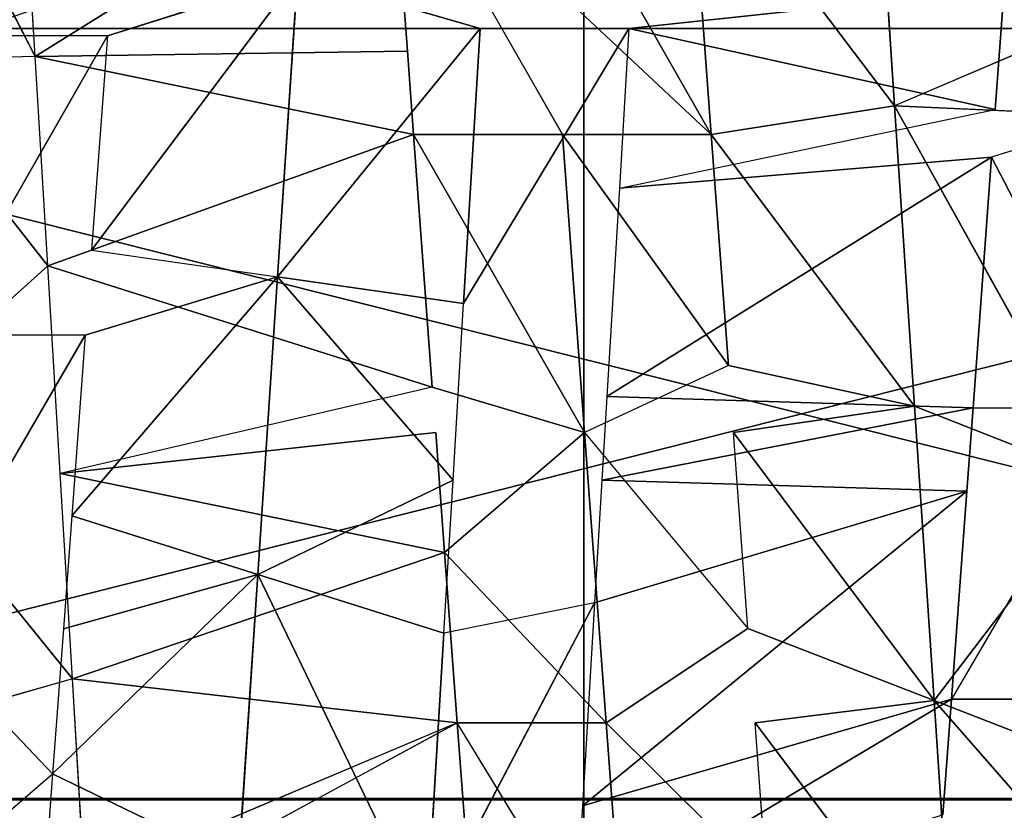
# Model space of a CAD drawing. Extents: x 143 to 263, y -61 to 82.
# Tile 628 of 656: x 251.647 to 252.226, y 71.773 to 72.238. Entities that reach past the tile are written whole.
import ezdxf

# ---------------------------------------------------------------- set-up
doc = ezdxf.new("R2010")
doc.units = 0
doc.header["$LTSCALE"] = 25.4
doc.layers.get('0').update_dxf_attribs({"color": 13, "linetype": 'CONTINUOUS'})

# ---------------------------------------------------------------- blocks, each defined once
blk = doc.blocks.new('ICE-BALL-8126_STL')
at = {"color": 41}
for p, q in [((10.45254, 49.14407, 96.62338), (10.45255, 47.343, 96.62338)), ((10.45254, 49.14407, 96.62338), (10.45255, 47.343, 96.62338)), ((10.45339, 49.14408, 93.24266), (10.45339, 47.34301, 93.24267)), ((10.45339, 49.14408, 93.24266), (10.45339, 47.34301, 93.24267)), ((10, 49.14202, 93.18291), (10, 47.34088, 93.18291)), ((10, 49.14202, 93.18291), (10, 47.34088, 93.18291)), ((10, 49.14202, 96.68291), (10, 47.34088, 96.68291)), ((10, 49.14202, 96.68291), (10, 47.34088, 96.68291)), ((10.04753, 48.44463, 93.36252), (10.07553, 48.35505, 93.36362)), ((10.2229, 48.43161, 93.37769), (10.07553, 48.35505, 93.36362)), ((10.2229, 48.43161, 93.37769), (10.07553, 48.35505, 93.36362)), ((10.2229, 48.3441, 93.37769), (10.2229, 48.43161, 93.37769)), ((10.2229, 48.43161, 93.37769), (10.39413, 48.33139, 93.41203)), ((10.5261, 48.43588, 96.8106), (10.39509, 48.32121, 96.64856)), ((10.5261, 48.43588, 96.8106), (10.39509, 48.32121, 96.64856)), ((10.39509, 48.32121, 96.64856), (10.43761, 48.43059, 96.83318)), ((10.39509, 48.32121, 96.64856), (10.43761, 48.43059, 96.83318)), ((10.04549, 48.29805, 96.69288), (10.26552, 48.42029, 96.86475)), ((10.04549, 48.29805, 96.69288), (10.26552, 48.42029, 96.86475)), ((10.22196, 48.30974, 96.67942), (10.26552, 48.42029, 96.86475)), ((10.22196, 48.30974, 96.67942), (10.26552, 48.42029, 96.86475)), ((10.39509, 48.32121, 96.64856), (10.26552, 48.42029, 96.86475)), ((10.39509, 48.32121, 96.64856), (10.26552, 48.42029, 96.86475)), ((10.39413, 48.41889, 93.41203), (10.39413, 48.33139, 93.41203)), ((10, 48.40441, 96.88291), (10.04549, 48.29805, 96.69288)), ((10.05038, 48.40742, 96.88226), (10.04549, 48.29805, 96.69288)), ((9.97632, 48.36242, 93.36198), (10.04753, 48.35713, 93.36252)), ((10, 48.14191, 92.98291), (9.97632, 48.36242, 93.36198)), ((10, 48.14191, 92.98291), (10.04753, 48.35713, 93.36252)), ((10, 48.14191, 92.98291), (10.04753, 48.35713, 93.36252)), ((10.09375, 48.1363, 92.98517), (10.04753, 48.35713, 93.36252)), ((10.07553, 48.35505, 93.36362), (10.2229, 48.3441, 93.37769)), ((10.21633, 48.12896, 92.99495), (10.07553, 48.35505, 93.36362)), ((10.21633, 48.12896, 92.99495), (10.07553, 48.35505, 93.36362)), ((10.09375, 48.1363, 92.98517), (10.07553, 48.35505, 93.36362)), ((10.07553, 48.35505, 93.36362), (10.2229, 48.3441, 93.37769)), ((10.21633, 48.12896, 92.99495), (10.2229, 48.3441, 93.37769)), ((10.21633, 48.12896, 92.99495), (10.2229, 48.3441, 93.37769)), ((10.2229, 48.3441, 93.37769), (10.27203, 48.34046, 93.38553)), ((10.26552, 48.12602, 93.00108), (10.2229, 48.3441, 93.37769)), ((10.26552, 48.12602, 93.00108), (10.2229, 48.3441, 93.37769)), ((10.27203, 48.34046, 93.38553), (10.26552, 48.12602, 93.00108)), ((10.27203, 48.34046, 93.38553), (10.26552, 48.12602, 93.00108)), ((10.27203, 48.34046, 93.38553), (10.39413, 48.33139, 93.41203)), ((10.45694, 48.11457, 93.0372), (10.27203, 48.34046, 93.38553)), ((10.45694, 48.11457, 93.0372), (10.27203, 48.34046, 93.38553)), ((10.33763, 48.12171, 93.01236), (10.27203, 48.34046, 93.38553)), ((10.33763, 48.12171, 93.01236), (10.27203, 48.34046, 93.38553)), ((10.39413, 48.33139, 93.41203), (10.46216, 48.32634, 93.43131)), ((10.5261, 48.11043, 93.05522), (10.39413, 48.33139, 93.41203)), ((10.5261, 48.11043, 93.05522), (10.39413, 48.33139, 93.41203)), ((10.45694, 48.11457, 93.0372), (10.39413, 48.33139, 93.41203)), ((10.45694, 48.11457, 93.0372), (10.39413, 48.33139, 93.41203)), ((10.39509, 48.32121, 96.64856), (10.56242, 48.3323, 96.60122)), ((10.39509, 48.32121, 96.64856), (10.56242, 48.3323, 96.60122)), ((10.56242, 48.3323, 96.60122), (10.40817, 48.21597, 96.45008)), ((10.56242, 48.3323, 96.60122), (10.40817, 48.21597, 96.45008)), ((10.39509, 48.32121, 96.64856), (10.22196, 48.30974, 96.67942)), ((10.39509, 48.32121, 96.64856), (10.22196, 48.30974, 96.67942)), ((10.39509, 48.32121, 96.64856), (10.23743, 48.20329, 96.48598)), ((10.39509, 48.32121, 96.64856), (10.23743, 48.20329, 96.48598)), ((10.35258, 48.21184, 96.46395), (10.39509, 48.32121, 96.64856)), ((10.39509, 48.32121, 96.64856), (10.40817, 48.21597, 96.45008)), ((10.22196, 48.30974, 96.67942), (10.04549, 48.29805, 96.69288)), ((10.22196, 48.30974, 96.67942), (10.04549, 48.29805, 96.69288)), ((10.06228, 48.19028, 96.50279), (10.22196, 48.30974, 96.67942)), ((10.06228, 48.19028, 96.50279), (10.22196, 48.30974, 96.67942)), ((10.19807, 48.20037, 96.49149), (10.22196, 48.30974, 96.67942)), ((10.22196, 48.30974, 96.67942), (10.23743, 48.20329, 96.48598)), ((9.86833, 48.28631, 96.68854), (10.04549, 48.29805, 96.69288)), ((9.86833, 48.28631, 96.68854), (10.04549, 48.29805, 96.69288)), ((10.04549, 48.29805, 96.69288), (9.88596, 48.17719, 96.49988)), ((10.04549, 48.29805, 96.69288), (9.88596, 48.17719, 96.49988)), ((10.06228, 48.19028, 96.50279), (10.04549, 48.29805, 96.69288)), ((10.06228, 48.19028, 96.50279), (10.04549, 48.29805, 96.69288)), ((10.5019, 48.22293, 96.4217), (10.40817, 48.12847, 96.45008)), ((10.5019, 48.22293, 96.4217), (10.40817, 48.21597, 96.45008)), ((10.23743, 48.11579, 96.48598), (10.35258, 48.21184, 96.46395)), ((10.35258, 48.21184, 96.46395), (10.23743, 48.20329, 96.48598)), ((10.40817, 48.12847, 96.45008), (10.35258, 48.21184, 96.46395)), ((10.19807, 48.20037, 96.49149), (10.06228, 48.10278, 96.50279)), ((10.19807, 48.20037, 96.49149), (10.06228, 48.19028, 96.50279)), ((10.19807, 48.20037, 96.49149), (10.06228, 48.10278, 96.50279)), ((10.19807, 48.20037, 96.49149), (10.06228, 48.19028, 96.50279)), ((10.19807, 48.20037, 96.49149), (10.23743, 48.11579, 96.48598)), ((10.06228, 48.19028, 96.50279), (9.88596, 48.17719, 96.49988)), ((10.06228, 48.19028, 96.50279), (9.88596, 48.17719, 96.49988)), ((10.06228, 48.19028, 96.50279), (10.06228, 48.10278, 96.50279)), ((10.06228, 48.19028, 96.50279), (10.06228, 48.10278, 96.50279)), ((10, 48.14191, 92.98291), (10, 48.05441, 92.98291)), ((10, 48.14191, 92.98291), (10.16169, 48.04473, 92.98962)), ((10, 48.14191, 92.98291), (10.09375, 48.1363, 92.98517)), ((10.09375, 48.1363, 92.98517), (10.21633, 48.12896, 92.99495)), ((10.40817, 48.12847, 96.45008), (10.57152, 48.1406, 96.39639)), ((10.40817, 48.12847, 96.45008), (10.57152, 48.1406, 96.39639)), ((10.57152, 48.1406, 96.39639), (10.40817, 48.04097, 96.45008)), ((10.21633, 48.12896, 92.99495), (10.26552, 48.12602, 93.00108)), ((10.40817, 48.12847, 96.45008), (10.23743, 48.11579, 96.48598)), ((10.40817, 48.12847, 96.45008), (10.23743, 48.11579, 96.48598)), ((10.26552, 48.12602, 93.00108), (10.33763, 48.12171, 93.01236)), ((10.30798, 48.03353, 96.47354), (10.40817, 48.12847, 96.45008)), ((10.40817, 48.12847, 96.45008), (10.40817, 48.04097, 96.45008)), ((10.33763, 48.12171, 93.01236), (10.3554, 48.03314, 93.01557)), ((10.33763, 48.12171, 93.01236), (10.5261, 48.02293, 93.05522)), ((10.33763, 48.12171, 93.01236), (10.45694, 48.11457, 93.0372)), ((0, 48.11544, 105.16051), (23, 48.11544, 105.16051)), ((0, 48.11544, 105.16051), (23, 48.11544, 105.16051)), ((23, 48.11544, 84.70531), (0, 48.11544, 84.70531)), ((23, 48.11544, 84.70531), (0, 48.11544, 84.70531)), ((10.23743, 48.11579, 96.48598), (10.06228, 48.01528, 96.50279)), ((10.06228, 48.10278, 96.50279), (10.23743, 48.11579, 96.48598)), ((10.06228, 48.10278, 96.50279), (10.23743, 48.11579, 96.48598)), ((10.23743, 48.11579, 96.48598), (10.06228, 48.01528, 96.50279)), ((10.21078, 48.02631, 96.48982), (10.23743, 48.11579, 96.48598)), ((10.23743, 48.11579, 96.48598), (10.30798, 48.03353, 96.47354)), ((10.45694, 48.11457, 93.0372), (10.5261, 48.11043, 93.05522)), ((9.88596, 48.00219, 96.49988), (10.06228, 48.10278, 96.50279)), ((10.06228, 48.10278, 96.50279), (10.06228, 48.01528, 96.50279)), ((9.96889, 47.94709, 93.17263), (10, 48.05441, 92.98291)), ((10.16169, 48.04473, 92.98962), (10, 48.05441, 92.98291)), ((10.16169, 48.04473, 92.98962), (10, 48.05441, 92.98291)), ((10.14598, 47.93536, 93.17841), (10, 48.05441, 92.98291)), ((10.14598, 47.93536, 93.17841), (10, 48.05441, 92.98291)), ((10.16169, 48.04473, 92.98962), (10.14598, 47.93536, 93.17841)), ((10.16169, 48.04473, 92.98962), (10.14598, 47.93536, 93.17841)), ((10.26552, 48.03852, 93.00108), (10.16169, 48.04473, 92.98962)), ((10.49646, 48.04752, 96.42352), (10.40817, 48.04097, 96.45008)), ((10.26552, 48.03852, 93.00108), (10.14598, 47.93536, 93.17841)), ((10.26552, 48.03852, 93.00108), (10.14598, 47.93536, 93.17841)), ((10.26552, 48.03852, 93.00108), (10.32088, 47.92377, 93.20184)), ((10.3554, 48.03314, 93.01557), (10.26552, 48.03852, 93.00108)), ((10.26552, 48.03852, 93.00108), (10.32088, 47.92377, 93.20184)), ((10.40817, 48.04097, 96.45008), (10.30798, 48.03353, 96.47354)), ((10.40817, 48.04097, 96.45008), (10.38225, 47.81478, 96.84508)), ((10.40817, 48.04097, 96.45008), (10.38225, 47.81478, 96.84508)), ((10.40817, 48.04097, 96.45008), (10.5261, 47.82338, 96.8106)), ((10.40817, 48.04097, 96.45008), (10.50066, 47.82186, 96.81754)), ((10.30798, 48.03353, 96.47354), (10.23743, 48.02829, 96.48598)), ((10.30798, 48.03353, 96.47354), (10.26161, 47.80756, 96.86528)), ((10.30798, 48.03353, 96.47354), (10.26161, 47.80756, 96.86528)), ((10.30798, 48.03353, 96.47354), (10.38225, 47.81478, 96.84508)), ((10.30798, 48.03353, 96.47354), (10.38225, 47.81478, 96.84508)), ((10.32088, 47.92377, 93.20184), (10.3554, 48.03314, 93.01557)), ((10.32088, 47.92377, 93.20184), (10.3554, 48.03314, 93.01557)), ((10.5261, 48.02293, 93.05522), (10.3554, 48.03314, 93.01557)), ((10.5261, 48.02293, 93.05522), (10.3554, 48.03314, 93.01557)), ((10.21078, 48.02631, 96.48982), (10.06228, 48.01528, 96.50279)), ((10.21078, 48.02631, 96.48982), (10.06228, 48.01528, 96.50279)), ((10.21078, 48.02631, 96.48982), (10.13943, 47.80025, 96.87792)), ((10.21078, 48.02631, 96.48982), (10.13943, 47.80025, 96.87792)), ((10.21078, 48.02631, 96.48982), (10.26161, 47.80756, 96.86528)), ((10.23743, 48.02829, 96.48598), (10.26161, 47.80756, 96.86528)), ((10.32088, 47.92377, 93.20184), (10.5261, 48.02293, 93.05522)), ((10.32088, 47.92377, 93.20184), (10.5261, 48.02293, 93.05522)), ((10.06228, 48.01528, 96.50279), (10.01322, 48.01164, 96.50397)), ((10.06228, 48.01528, 96.50279), (10.01641, 47.79289, 96.88284)), ((10.06228, 48.01528, 96.50279), (10.01641, 47.79289, 96.88284)), ((10.06228, 48.01528, 96.50279), (10.13943, 47.80025, 96.87792)), ((10.06228, 48.01528, 96.50279), (10.13943, 47.80025, 96.87792)), ((10.01322, 48.01164, 96.50397), (9.88596, 48.00219, 96.49988)), ((10.01322, 48.01164, 96.50397), (10.01641, 47.79289, 96.88284)), ((10.01322, 48.01164, 96.50397), (10.01641, 47.79289, 96.88284)), ((9.88596, 48.00219, 96.49988), (10.01641, 47.79289, 96.88284)), ((9.88596, 48.00219, 96.49988), (10.01641, 47.79289, 96.88284)), ((9.96889, 47.94709, 93.17263), (10.14598, 47.93536, 93.17841)), ((10.13028, 47.82598, 93.36721), (9.96889, 47.94709, 93.17263)), ((10.13028, 47.82598, 93.36721), (9.96889, 47.94709, 93.17263)), ((10.00434, 47.83533, 93.3618), (9.96889, 47.94709, 93.17263)), ((9.96889, 47.94709, 93.17263), (10.14598, 47.93536, 93.17841)), ((10.13028, 47.82598, 93.36721), (10.14598, 47.93536, 93.17841)), ((10.14598, 47.93536, 93.17841), (10.28635, 47.81439, 93.38811)), ((10.18024, 47.82227, 93.37217), (10.14598, 47.93536, 93.17841)), ((10.32088, 47.92377, 93.20184), (10.14598, 47.93536, 93.17841)), ((10.32088, 47.92377, 93.20184), (10.14598, 47.93536, 93.17841)), ((10.14598, 47.93536, 93.17841), (10.28635, 47.81439, 93.38811)), ((10.32088, 47.92377, 93.20184), (10.28635, 47.81439, 93.38811)), ((10.32088, 47.92377, 93.20184), (10.28635, 47.81439, 93.38811)), ((10.35277, 47.80946, 93.40192), (10.32088, 47.92377, 93.20184)), ((10.32088, 47.92377, 93.20184), (10.43817, 47.80312, 93.42413)), ((10.32088, 47.92377, 93.20184), (10.43817, 47.80312, 93.42413)), ((10.32088, 47.92377, 93.20184), (10.491, 47.91249, 93.24221)), ((10.35277, 47.80946, 93.40192), (10.32088, 47.92377, 93.20184)), ((10.32088, 47.92377, 93.20184), (10.491, 47.91249, 93.24221)), ((10.491, 47.91249, 93.24221), (10.43817, 47.80312, 93.42413)), ((10.491, 47.91249, 93.24221), (10.43817, 47.80312, 93.42413)), ((10.00434, 47.83533, 93.3618), (10.00434, 47.74783, 93.3618)), ((10.00434, 47.83533, 93.3618), (10.18024, 47.73477, 93.37217)), ((10.00434, 47.83533, 93.3618), (10.13028, 47.82598, 93.36721)), ((10.18024, 47.82227, 93.37217), (10.18024, 47.73477, 93.37217)), ((10.18024, 47.82227, 93.37217), (10.35277, 47.72196, 93.40192)), ((10.18024, 47.82227, 93.37217), (10.28635, 47.81439, 93.38811)), ((10.50066, 47.82186, 96.81754), (10.38225, 47.81478, 96.84508)), ((10.38225, 47.81478, 96.84508), (10.26161, 47.80756, 96.86528)), ((10.38225, 47.81478, 96.84508), (10.26552, 47.72029, 96.86475)), ((10.28635, 47.81439, 93.38811), (10.35277, 47.80946, 93.40192)), ((10.38225, 47.81478, 96.84508), (10.40688, 47.72875, 96.83999)), ((10.26161, 47.80756, 96.86528), (10.13943, 47.80025, 96.87792)), ((10.35277, 47.80946, 93.40192), (10.43817, 47.80312, 93.42413)), ((10.35277, 47.72196, 93.40192), (10.43817, 47.80312, 93.42413)), ((10.51885, 47.70963, 93.44994), (10.43817, 47.80312, 93.42413)), ((10.43817, 47.80312, 93.42413), (10.51885, 47.79713, 93.44994)), ((10.13943, 47.80025, 96.87792), (10.01641, 47.79289, 96.88284)), ((10.13943, 47.80025, 96.87792), (10.01854, 47.70552, 96.88282)), ((10.13943, 47.80025, 96.87792), (10.21432, 47.71723, 96.87109)), ((10.01641, 47.79289, 96.88284), (9.82247, 47.69379, 96.87482)), ((10.01641, 47.79289, 96.88284), (9.89329, 47.78552, 96.87999)), ((10.01641, 47.79289, 96.88284), (10.01854, 47.70552, 96.88282))]:
    blk.add_line(p, q, dxfattribs=at)
mesh = blk.add_polyface(dxfattribs=at)
corners = [(10.875, 49.14968, 96.44846), (10.45255, 47.343, 96.62338), (10.45254, 49.14407, 96.62338), (10.875, 47.34883, 96.44846)]
mesh.append_faces([[corners[k] for k in face] for face in [(0, 1, 2), (1, 0, 3)]], dxfattribs={"vtx0": -1, "color": 41})
mesh = blk.add_polyface(dxfattribs=at)
corners = [(10.45339, 47.34301, 93.24267), (10.875, 49.14968, 93.41737), (10.45339, 49.14408, 93.24266), (10.875, 47.34883, 93.41737)]
mesh.append_faces([[corners[k] for k in face] for face in [(0, 1, 2), (1, 0, 3)]], dxfattribs={"vtx0": -1, "color": 41})
mesh = blk.add_polyface(dxfattribs=at)
corners = [(10, 47.34088, 93.18291), (9.54694, 49.14408, 93.24258), (9.54694, 47.34301, 93.24258), (10, 49.14202, 93.18291)]
mesh.append_faces([[corners[k] for k in face] for face in [(0, 1, 2), (1, 0, 3)]], dxfattribs={"vtx0": -1, "color": 41})
mesh = blk.add_polyface(dxfattribs=at)
corners = [(9.54754, 49.14407, 96.62341), (10, 47.34088, 96.68291), (9.54754, 47.343, 96.62341), (10, 49.14202, 96.68291)]
mesh.append_faces([[corners[k] for k in face] for face in [(0, 1, 2), (1, 0, 3)]], dxfattribs={"vtx0": -1, "color": 41})
mesh = blk.add_polyface(dxfattribs=at)
corners = [(10.45339, 47.34301, 93.24267), (10, 49.14202, 93.18291), (10, 47.34088, 93.18291), (10.45339, 49.14408, 93.24266)]
mesh.append_faces([[corners[k] for k in face] for face in [(0, 1, 2), (1, 0, 3)]], dxfattribs={"vtx0": -1, "color": 41})
mesh = blk.add_polyface(dxfattribs=at)
corners = [(10.45254, 49.14407, 96.62338), (10, 47.34088, 96.68291), (10, 49.14202, 96.68291), (10.45255, 47.343, 96.62338)]
mesh.append_faces([[corners[k] for k in face] for face in [(0, 1, 2), (1, 0, 3)]], dxfattribs={"vtx0": -1, "color": 41})
mesh = blk.add_polyface(dxfattribs=at)
corners = [(0, 48.11544, 105.16051), (23, 48.90765, 100.07396), (0, 48.90765, 100.07396), (23, 48.11544, 105.16051)]
mesh.append_faces([[corners[k] for k in face] for face in [(0, 1, 2), (1, 0, 3)]], dxfattribs={"vtx0": -1, "color": 41})
mesh = blk.add_polyface(dxfattribs=at)
corners = [(0, 48.90765, 89.79186), (23, 48.11544, 84.70531), (0, 48.11544, 84.70531), (23, 48.90765, 89.79186)]
mesh.append_faces([[corners[k] for k in face] for face in [(0, 1, 2), (1, 0, 3)]], dxfattribs={"vtx0": -1, "color": 41})
mesh = blk.add_polyface(dxfattribs=at)
corners = [(10.5582, 48.31921, 93.4643), (10.39413, 48.50639, 93.41203), (10.39413, 48.41889, 93.41203), (10.5582, 48.49421, 93.4643), (10.5582, 48.40671, 93.4643)]
mesh.append_faces([[corners[k] for k in face] for face in [(0, 1, 2), (3, 0, 4)]], dxfattribs={"vtx0": -1, "color": 41})
mesh.append_faces([[corners[k] for k in face] for face in [(1, 0, 3)]], dxfattribs={"vtx0": -1, "vtx1": -1, "color": 41})
mesh = blk.add_polyface(dxfattribs=at)
corners = [(10.04753, 48.44463, 93.36252), (9.87126, 48.45772, 93.36708), (9.97632, 48.36242, 93.36198)]
mesh.append_faces([[corners[k] for k in face] for face in [(0, 1, 2)]], dxfattribs={"color": 41})
mesh = blk.add_polyface(dxfattribs=at)
corners = [(10.2229, 48.43161, 93.37769), (10.04753, 48.44463, 93.36252), (10.07553, 48.35505, 93.36362)]
mesh.append_faces([[corners[k] for k in face] for face in [(0, 1, 2)]], dxfattribs={"color": 41})
mesh = blk.add_polyface(dxfattribs=at)
corners = [(10.2229, 48.43161, 93.37769), (10.07553, 48.35505, 93.36362), (10.2229, 48.3441, 93.37769)]
mesh.append_faces([[corners[k] for k in face] for face in [(0, 1, 2)]], dxfattribs={"color": 41})
mesh = blk.add_polyface(dxfattribs=at)
corners = [(10.39413, 48.41889, 93.41203), (10.2229, 48.43161, 93.37769), (10.39413, 48.33139, 93.41203)]
mesh.append_faces([[corners[k] for k in face] for face in [(0, 1, 2)]], dxfattribs={"color": 41})
mesh = blk.add_polyface(dxfattribs=at)
corners = [(10.5261, 48.43588, 96.8106), (10.56242, 48.3323, 96.60122), (10.39509, 48.32121, 96.64856)]
mesh.append_faces([[corners[k] for k in face] for face in [(0, 1, 2)]], dxfattribs={"color": 41})
mesh = blk.add_polyface(dxfattribs=at)
corners = [(10.43761, 48.43059, 96.83318), (10.5261, 48.43588, 96.8106), (10.39509, 48.32121, 96.64856)]
mesh.append_faces([[corners[k] for k in face] for face in [(0, 1, 2)]], dxfattribs={"color": 41})
mesh = blk.add_polyface(dxfattribs=at)
corners = [(10.26552, 48.42029, 96.86475), (10.43761, 48.43059, 96.83318), (10.39509, 48.32121, 96.64856)]
mesh.append_faces([[corners[k] for k in face] for face in [(0, 1, 2)]], dxfattribs={"color": 41})
mesh = blk.add_polyface(dxfattribs=at)
corners = [(10.05038, 48.40742, 96.88226), (10.26552, 48.42029, 96.86475), (10.04549, 48.29805, 96.69288)]
mesh.append_faces([[corners[k] for k in face] for face in [(0, 1, 2)]], dxfattribs={"color": 41})
mesh = blk.add_polyface(dxfattribs=at)
corners = [(10.26552, 48.42029, 96.86475), (10.22196, 48.30974, 96.67942), (10.04549, 48.29805, 96.69288)]
mesh.append_faces([[corners[k] for k in face] for face in [(0, 1, 2)]], dxfattribs={"color": 41})
mesh = blk.add_polyface(dxfattribs=at)
corners = [(10.26552, 48.42029, 96.86475), (10.39509, 48.32121, 96.64856), (10.22196, 48.30974, 96.67942)]
mesh.append_faces([[corners[k] for k in face] for face in [(0, 1, 2)]], dxfattribs={"color": 41})
mesh = blk.add_polyface(dxfattribs=at)
corners = [(10, 48.40441, 96.88291), (9.86833, 48.28631, 96.68854), (9.85416, 48.39568, 96.87745)]
mesh.append_faces([[corners[k] for k in face] for face in [(0, 1, 2)]], dxfattribs={"color": 41})
mesh = blk.add_polyface(dxfattribs=at)
corners = [(10, 48.40441, 96.88291), (10.04549, 48.29805, 96.69288), (9.86833, 48.28631, 96.68854)]
mesh.append_faces([[corners[k] for k in face] for face in [(0, 1, 2)]], dxfattribs={"color": 41})
mesh = blk.add_polyface(dxfattribs=at)
corners = [(10.04753, 48.35713, 93.36252), (9.97632, 48.36242, 93.36198), (10, 48.14191, 92.98291)]
mesh.append_faces([[corners[k] for k in face] for face in [(0, 1, 2)]], dxfattribs={"color": 41})
mesh = blk.add_polyface(dxfattribs=at)
corners = [(10.04753, 48.35713, 93.36252), (10, 48.14191, 92.98291), (10.09375, 48.1363, 92.98517)]
mesh.append_faces([[corners[k] for k in face] for face in [(0, 1, 2)]], dxfattribs={"color": 41})
mesh = blk.add_polyface(dxfattribs=at)
corners = [(10.2229, 48.3441, 93.37769), (10.07553, 48.35505, 93.36362), (10.21633, 48.12896, 92.99495)]
mesh.append_faces([[corners[k] for k in face] for face in [(0, 1, 2)]], dxfattribs={"color": 41})
mesh = blk.add_polyface(dxfattribs=at)
corners = [(10.07553, 48.35505, 93.36362), (10.09375, 48.1363, 92.98517), (10.21633, 48.12896, 92.99495)]
mesh.append_faces([[corners[k] for k in face] for face in [(0, 1, 2)]], dxfattribs={"color": 41})
mesh = blk.add_polyface(dxfattribs=at)
corners = [(10.2229, 48.3441, 93.37769), (10.21633, 48.12896, 92.99495), (10.26552, 48.12602, 93.00108)]
mesh.append_faces([[corners[k] for k in face] for face in [(0, 1, 2)]], dxfattribs={"color": 41})
mesh = blk.add_polyface(dxfattribs=at)
corners = [(10.27203, 48.34046, 93.38553), (10.2229, 48.3441, 93.37769), (10.26552, 48.12602, 93.00108)]
mesh.append_faces([[corners[k] for k in face] for face in [(0, 1, 2)]], dxfattribs={"color": 41})
mesh = blk.add_polyface(dxfattribs=at)
corners = [(10.27203, 48.34046, 93.38553), (10.26552, 48.12602, 93.00108), (10.33763, 48.12171, 93.01236)]
mesh.append_faces([[corners[k] for k in face] for face in [(0, 1, 2)]], dxfattribs={"color": 41})
mesh = blk.add_polyface(dxfattribs=at)
corners = [(10.39413, 48.33139, 93.41203), (10.27203, 48.34046, 93.38553), (10.45694, 48.11457, 93.0372)]
mesh.append_faces([[corners[k] for k in face] for face in [(0, 1, 2)]], dxfattribs={"color": 41})
mesh = blk.add_polyface(dxfattribs=at)
corners = [(10.27203, 48.34046, 93.38553), (10.33763, 48.12171, 93.01236), (10.45694, 48.11457, 93.0372)]
mesh.append_faces([[corners[k] for k in face] for face in [(0, 1, 2)]], dxfattribs={"color": 41})
mesh = blk.add_polyface(dxfattribs=at)
corners = [(10.46216, 48.32634, 93.43131), (10.39413, 48.33139, 93.41203), (10.5261, 48.11043, 93.05522)]
mesh.append_faces([[corners[k] for k in face] for face in [(0, 1, 2)]], dxfattribs={"color": 41})
mesh = blk.add_polyface(dxfattribs=at)
corners = [(10.39413, 48.33139, 93.41203), (10.45694, 48.11457, 93.0372), (10.5261, 48.11043, 93.05522)]
mesh.append_faces([[corners[k] for k in face] for face in [(0, 1, 2)]], dxfattribs={"color": 41})
mesh = blk.add_polyface(dxfattribs=at)
corners = [(10.39509, 48.32121, 96.64856), (10.56242, 48.3323, 96.60122), (10.40817, 48.21597, 96.45008)]
mesh.append_faces([[corners[k] for k in face] for face in [(0, 1, 2)]], dxfattribs={"color": 41})
mesh = blk.add_polyface(dxfattribs=at)
corners = [(10.56242, 48.3323, 96.60122), (10.5019, 48.22293, 96.4217), (10.40817, 48.21597, 96.45008)]
mesh.append_faces([[corners[k] for k in face] for face in [(0, 1, 2)]], dxfattribs={"color": 41})
mesh = blk.add_polyface(dxfattribs=at)
corners = [(10.22196, 48.30974, 96.67942), (10.39509, 48.32121, 96.64856), (10.23743, 48.20329, 96.48598)]
mesh.append_faces([[corners[k] for k in face] for face in [(0, 1, 2)]], dxfattribs={"color": 41})
mesh = blk.add_polyface(dxfattribs=at)
corners = [(10.39509, 48.32121, 96.64856), (10.35258, 48.21184, 96.46395), (10.23743, 48.20329, 96.48598)]
mesh.append_faces([[corners[k] for k in face] for face in [(0, 1, 2)]], dxfattribs={"color": 41})
mesh = blk.add_polyface(dxfattribs=at)
corners = [(10.04549, 48.29805, 96.69288), (10.22196, 48.30974, 96.67942), (10.06228, 48.19028, 96.50279)]
mesh.append_faces([[corners[k] for k in face] for face in [(0, 1, 2)]], dxfattribs={"color": 41})
mesh = blk.add_polyface(dxfattribs=at)
corners = [(10.22196, 48.30974, 96.67942), (10.19807, 48.20037, 96.49149), (10.06228, 48.19028, 96.50279)]
mesh.append_faces([[corners[k] for k in face] for face in [(0, 1, 2)]], dxfattribs={"color": 41})
mesh = blk.add_polyface(dxfattribs=at)
corners = [(10.04549, 48.29805, 96.69288), (9.88596, 48.17719, 96.49988), (9.86833, 48.28631, 96.68854)]
mesh.append_faces([[corners[k] for k in face] for face in [(0, 1, 2)]], dxfattribs={"color": 41})
mesh = blk.add_polyface(dxfattribs=at)
corners = [(10.04549, 48.29805, 96.69288), (10.06228, 48.19028, 96.50279), (9.88596, 48.17719, 96.49988)]
mesh.append_faces([[corners[k] for k in face] for face in [(0, 1, 2)]], dxfattribs={"color": 41})
mesh = blk.add_polyface(dxfattribs=at)
corners = [(10.57152, 48.1406, 96.39639), (10.40817, 48.12847, 96.45008), (10.5019, 48.22293, 96.4217)]
mesh.append_faces([[corners[k] for k in face] for face in [(0, 1, 2)]], dxfattribs={"color": 41})
mesh = blk.add_polyface(dxfattribs=at)
corners = [(10.40817, 48.12847, 96.45008), (10.23743, 48.11579, 96.48598), (10.35258, 48.21184, 96.46395)]
mesh.append_faces([[corners[k] for k in face] for face in [(0, 1, 2)]], dxfattribs={"color": 41})
mesh = blk.add_polyface(dxfattribs=at)
corners = [(10.23743, 48.11579, 96.48598), (10.06228, 48.10278, 96.50279), (10.19807, 48.20037, 96.49149)]
mesh.append_faces([[corners[k] for k in face] for face in [(0, 1, 2)]], dxfattribs={"color": 41})
mesh = blk.add_polyface(dxfattribs=at)
corners = [(10.19807, 48.20037, 96.49149), (10.06228, 48.10278, 96.50279), (10.06228, 48.19028, 96.50279)]
mesh.append_faces([[corners[k] for k in face] for face in [(0, 1, 2)]], dxfattribs={"color": 41})
mesh = blk.add_polyface(dxfattribs=at)
corners = [(10.06228, 48.19028, 96.50279), (9.88596, 48.08969, 96.49988), (9.88596, 48.17719, 96.49988), (9.88596, 48.00219, 96.49988), (10.06228, 48.10278, 96.50279)]
mesh.append_faces([[corners[k] for k in face] for face in [(0, 1, 2), (3, 0, 4)]], dxfattribs={"vtx0": -1, "color": 41})
mesh.append_faces([[corners[k] for k in face] for face in [(1, 0, 3)]], dxfattribs={"vtx0": -1, "vtx1": -1, "color": 41})
mesh = blk.add_polyface(dxfattribs=at)
corners = [(10.16169, 48.04473, 92.98962), (10, 48.14191, 92.98291), (10, 48.05441, 92.98291)]
mesh.append_faces([[corners[k] for k in face] for face in [(0, 1, 2)]], dxfattribs={"color": 41})
mesh = blk.add_polyface(dxfattribs=at)
corners = [(10.57152, 48.1406, 96.39639), (10.40817, 48.04097, 96.45008), (10.40817, 48.12847, 96.45008)]
mesh.append_faces([[corners[k] for k in face] for face in [(0, 1, 2)]], dxfattribs={"color": 41})
mesh = blk.add_polyface(dxfattribs=at)
corners = [(10.40817, 48.12847, 96.45008), (10.30798, 48.03353, 96.47354), (10.23743, 48.11579, 96.48598)]
mesh.append_faces([[corners[k] for k in face] for face in [(0, 1, 2)]], dxfattribs={"color": 41})
mesh = blk.add_polyface(dxfattribs=at)
corners = [(10.5261, 48.02293, 93.05522), (10.33763, 48.12171, 93.01236), (10.3554, 48.03314, 93.01557)]
mesh.append_faces([[corners[k] for k in face] for face in [(0, 1, 2)]], dxfattribs={"color": 41})
mesh = blk.add_polyface(dxfattribs=at)
corners = [(0, 46.80443, 110.13866), (23, 48.11544, 105.16051), (0, 48.11544, 105.16051), (23, 46.80443, 110.13866)]
mesh.append_faces([[corners[k] for k in face] for face in [(0, 1, 2), (1, 0, 3)]], dxfattribs={"vtx0": -1, "color": 41})
mesh = blk.add_polyface(dxfattribs=at)
corners = [(0, 48.11544, 84.70531), (23, 46.80443, 79.72717), (0, 46.80443, 79.72717), (23, 48.11544, 84.70531)]
mesh.append_faces([[corners[k] for k in face] for face in [(0, 1, 2), (1, 0, 3)]], dxfattribs={"vtx0": -1, "color": 41})
mesh = blk.add_polyface(dxfattribs=at)
corners = [(10.23743, 48.11579, 96.48598), (10.21078, 48.02631, 96.48982), (10.06228, 48.01528, 96.50279)]
mesh.append_faces([[corners[k] for k in face] for face in [(0, 1, 2)]], dxfattribs={"color": 41})
mesh = blk.add_polyface(dxfattribs=at)
corners = [(10.23743, 48.11579, 96.48598), (10.06228, 48.01528, 96.50279), (10.06228, 48.10278, 96.50279)]
mesh.append_faces([[corners[k] for k in face] for face in [(0, 1, 2)]], dxfattribs={"color": 41})
mesh = blk.add_polyface(dxfattribs=at)
corners = [(10.14598, 47.93536, 93.17841), (10, 48.05441, 92.98291), (9.96889, 47.94709, 93.17263)]
mesh.append_faces([[corners[k] for k in face] for face in [(0, 1, 2)]], dxfattribs={"color": 41})
mesh = blk.add_polyface(dxfattribs=at)
corners = [(10.14598, 47.93536, 93.17841), (10.16169, 48.04473, 92.98962), (10, 48.05441, 92.98291)]
mesh.append_faces([[corners[k] for k in face] for face in [(0, 1, 2)]], dxfattribs={"color": 41})
mesh = blk.add_polyface(dxfattribs=at)
corners = [(10.14598, 47.93536, 93.17841), (10.26552, 48.03852, 93.00108), (10.16169, 48.04473, 92.98962)]
mesh.append_faces([[corners[k] for k in face] for face in [(0, 1, 2)]], dxfattribs={"color": 41})
mesh = blk.add_polyface(dxfattribs=at)
corners = [(10.5261, 47.82338, 96.8106), (10.40817, 48.04097, 96.45008), (10.49646, 48.04752, 96.42352)]
mesh.append_faces([[corners[k] for k in face] for face in [(0, 1, 2)]], dxfattribs={"color": 41})
mesh = blk.add_polyface(dxfattribs=at)
corners = [(10.32088, 47.92377, 93.20184), (10.26552, 48.03852, 93.00108), (10.14598, 47.93536, 93.17841)]
mesh.append_faces([[corners[k] for k in face] for face in [(0, 1, 2)]], dxfattribs={"color": 41})
mesh = blk.add_polyface(dxfattribs=at)
corners = [(10.32088, 47.92377, 93.20184), (10.3554, 48.03314, 93.01557), (10.26552, 48.03852, 93.00108)]
mesh.append_faces([[corners[k] for k in face] for face in [(0, 1, 2)]], dxfattribs={"color": 41})
mesh = blk.add_polyface(dxfattribs=at)
corners = [(10.38225, 47.81478, 96.84508), (10.30798, 48.03353, 96.47354), (10.40817, 48.04097, 96.45008)]
mesh.append_faces([[corners[k] for k in face] for face in [(0, 1, 2)]], dxfattribs={"color": 41})
mesh = blk.add_polyface(dxfattribs=at)
corners = [(10.38225, 47.81478, 96.84508), (10.40817, 48.04097, 96.45008), (10.50066, 47.82186, 96.81754)]
mesh.append_faces([[corners[k] for k in face] for face in [(0, 1, 2)]], dxfattribs={"color": 41})
mesh = blk.add_polyface(dxfattribs=at)
corners = [(10.26161, 47.80756, 96.86528), (10.23743, 48.02829, 96.48598), (10.30798, 48.03353, 96.47354)]
mesh.append_faces([[corners[k] for k in face] for face in [(0, 1, 2)]], dxfattribs={"color": 41})
mesh = blk.add_polyface(dxfattribs=at)
corners = [(10.26161, 47.80756, 96.86528), (10.30798, 48.03353, 96.47354), (10.38225, 47.81478, 96.84508)]
mesh.append_faces([[corners[k] for k in face] for face in [(0, 1, 2)]], dxfattribs={"color": 41})
mesh = blk.add_polyface(dxfattribs=at)
corners = [(10.32088, 47.92377, 93.20184), (10.5261, 48.02293, 93.05522), (10.3554, 48.03314, 93.01557)]
mesh.append_faces([[corners[k] for k in face] for face in [(0, 1, 2)]], dxfattribs={"color": 41})
mesh = blk.add_polyface(dxfattribs=at)
corners = [(10.13943, 47.80025, 96.87792), (10.06228, 48.01528, 96.50279), (10.21078, 48.02631, 96.48982)]
mesh.append_faces([[corners[k] for k in face] for face in [(0, 1, 2)]], dxfattribs={"color": 41})
mesh = blk.add_polyface(dxfattribs=at)
corners = [(10.13943, 47.80025, 96.87792), (10.21078, 48.02631, 96.48982), (10.26161, 47.80756, 96.86528)]
mesh.append_faces([[corners[k] for k in face] for face in [(0, 1, 2)]], dxfattribs={"color": 41})
mesh = blk.add_polyface(dxfattribs=at)
corners = [(10.491, 47.91249, 93.24221), (10.5261, 48.02293, 93.05522), (10.32088, 47.92377, 93.20184)]
mesh.append_faces([[corners[k] for k in face] for face in [(0, 1, 2)]], dxfattribs={"color": 41})
mesh = blk.add_polyface(dxfattribs=at)
corners = [(10.01641, 47.79289, 96.88284), (10.01322, 48.01164, 96.50397), (10.06228, 48.01528, 96.50279)]
mesh.append_faces([[corners[k] for k in face] for face in [(0, 1, 2)]], dxfattribs={"color": 41})
mesh = blk.add_polyface(dxfattribs=at)
corners = [(10.01641, 47.79289, 96.88284), (10.06228, 48.01528, 96.50279), (10.13943, 47.80025, 96.87792)]
mesh.append_faces([[corners[k] for k in face] for face in [(0, 1, 2)]], dxfattribs={"color": 41})
mesh = blk.add_polyface(dxfattribs=at)
corners = [(10.01641, 47.79289, 96.88284), (9.88596, 48.00219, 96.49988), (10.01322, 48.01164, 96.50397)]
mesh.append_faces([[corners[k] for k in face] for face in [(0, 1, 2)]], dxfattribs={"color": 41})
mesh = blk.add_polyface(dxfattribs=at)
corners = [(10.01641, 47.79289, 96.88284), (9.89329, 47.78552, 96.87999), (9.88596, 48.00219, 96.49988)]
mesh.append_faces([[corners[k] for k in face] for face in [(0, 1, 2)]], dxfattribs={"color": 41})
mesh = blk.add_polyface(dxfattribs=at)
corners = [(10.13028, 47.82598, 93.36721), (10.14598, 47.93536, 93.17841), (9.96889, 47.94709, 93.17263)]
mesh.append_faces([[corners[k] for k in face] for face in [(0, 1, 2)]], dxfattribs={"color": 41})
mesh = blk.add_polyface(dxfattribs=at)
corners = [(10.13028, 47.82598, 93.36721), (9.96889, 47.94709, 93.17263), (10.00434, 47.83533, 93.3618)]
mesh.append_faces([[corners[k] for k in face] for face in [(0, 1, 2)]], dxfattribs={"color": 41})
mesh = blk.add_polyface(dxfattribs=at)
corners = [(10.28635, 47.81439, 93.38811), (10.14598, 47.93536, 93.17841), (10.18024, 47.82227, 93.37217)]
mesh.append_faces([[corners[k] for k in face] for face in [(0, 1, 2)]], dxfattribs={"color": 41})
mesh = blk.add_polyface(dxfattribs=at)
corners = [(10.28635, 47.81439, 93.38811), (10.32088, 47.92377, 93.20184), (10.14598, 47.93536, 93.17841)]
mesh.append_faces([[corners[k] for k in face] for face in [(0, 1, 2)]], dxfattribs={"color": 41})
mesh = blk.add_polyface(dxfattribs=at)
corners = [(10.35277, 47.80946, 93.40192), (10.32088, 47.92377, 93.20184), (10.28635, 47.81439, 93.38811)]
mesh.append_faces([[corners[k] for k in face] for face in [(0, 1, 2)]], dxfattribs={"color": 41})
mesh = blk.add_polyface(dxfattribs=at)
corners = [(10.43817, 47.80312, 93.42413), (10.32088, 47.92377, 93.20184), (10.35277, 47.80946, 93.40192)]
mesh.append_faces([[corners[k] for k in face] for face in [(0, 1, 2)]], dxfattribs={"color": 41})
mesh = blk.add_polyface(dxfattribs=at)
corners = [(10.43817, 47.80312, 93.42413), (10.491, 47.91249, 93.24221), (10.32088, 47.92377, 93.20184)]
mesh.append_faces([[corners[k] for k in face] for face in [(0, 1, 2)]], dxfattribs={"color": 41})
mesh = blk.add_polyface(dxfattribs=at)
corners = [(10.51885, 47.79713, 93.44994), (10.491, 47.91249, 93.24221), (10.43817, 47.80312, 93.42413)]
mesh.append_faces([[corners[k] for k in face] for face in [(0, 1, 2)]], dxfattribs={"color": 41})
mesh = blk.add_polyface(dxfattribs=at)
corners = [(10.00434, 47.74783, 93.3618), (9.97223, 47.83772, 93.36205), (9.82836, 47.7609, 93.3712)]
mesh.append_faces([[corners[k] for k in face] for face in [(0, 1, 2)]], dxfattribs={"color": 41})
mesh = blk.add_polyface(dxfattribs=at)
corners = [(10.18024, 47.73477, 93.37217), (10.00434, 47.83533, 93.3618), (10.00434, 47.74783, 93.3618)]
mesh.append_faces([[corners[k] for k in face] for face in [(0, 1, 2)]], dxfattribs={"color": 41})
mesh = blk.add_polyface(dxfattribs=at)
corners = [(10.35277, 47.72196, 93.40192), (10.18024, 47.82227, 93.37217), (10.18024, 47.73477, 93.37217)]
mesh.append_faces([[corners[k] for k in face] for face in [(0, 1, 2)]], dxfattribs={"color": 41})
mesh = blk.add_polyface(dxfattribs=at)
corners = [(10.40688, 47.72875, 96.83999), (10.26552, 47.72029, 96.86475), (10.38225, 47.81478, 96.84508)]
mesh.append_faces([[corners[k] for k in face] for face in [(0, 1, 2)]], dxfattribs={"color": 41})
mesh = blk.add_polyface(dxfattribs=at)
corners = [(10.51885, 47.70963, 93.44994), (10.43817, 47.80312, 93.42413), (10.35277, 47.72196, 93.40192)]
mesh.append_faces([[corners[k] for k in face] for face in [(0, 1, 2)]], dxfattribs={"color": 41})
mesh = blk.add_polyface(dxfattribs=at)
corners = [(10.21432, 47.71723, 96.87109), (10.01854, 47.70552, 96.88282), (10.13943, 47.80025, 96.87792)]
mesh.append_faces([[corners[k] for k in face] for face in [(0, 1, 2)]], dxfattribs={"color": 41})
mesh = blk.add_polyface(dxfattribs=at)
corners = [(10.01854, 47.70552, 96.88282), (9.82247, 47.69379, 96.87482), (10.01641, 47.79289, 96.88284)]
mesh.append_faces([[corners[k] for k in face] for face in [(0, 1, 2)]], dxfattribs={"color": 41})

msp = doc.modelspace()

# ---------------------------------------------------------------- block references
at = {"color": 0, "rotation": 270}
msp.add_blockref('ICE-BALL-8126_STL', (203.86356, 82.23263), dxfattribs=at)

doc.saveas('drawing.dxf')
